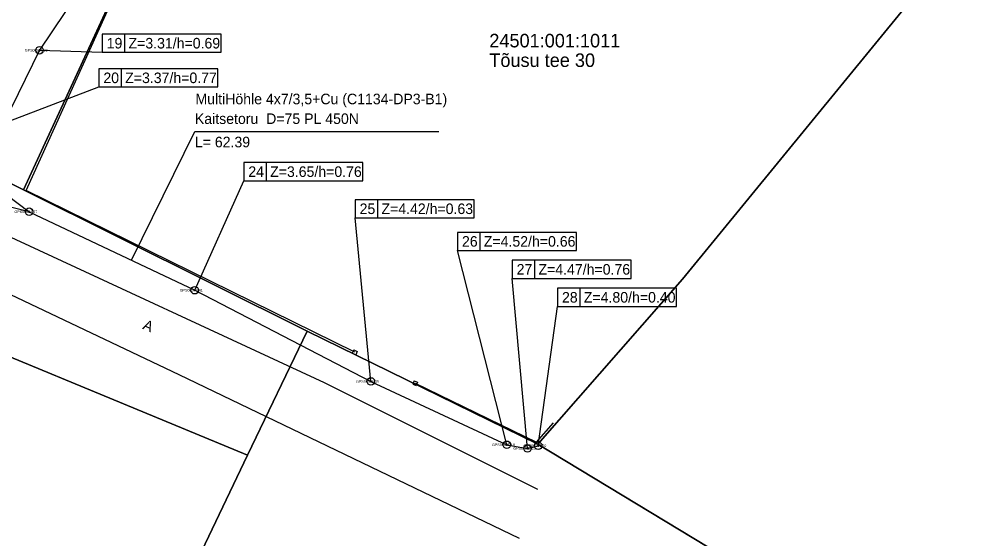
# Model space of a CAD drawing. Extents: x 567100 to 572248, y 6594598 to 6599275.
# Drawn here: x 571909.7 to 571973.6, y 6598952 to 6598986.5 of the extents above; entities that cross this region are included whole.
import ezdxf

# ---------------------------------------------------------------- set-up
doc = ezdxf.new("R2010")
doc.units = 0
for name, color, linetype in [('AED', 7, 'Continuous'), ('KOORDPUNKT', 7, 'Continuous'), ('MOOTKORG-EH2000', 7, 'Continuous'), ('MOOTMPUNKT', 7, 'Continuous'), ('MOOTNR', 7, 'Continuous'), ('PIIR', 7, 'Continuous'), ('SITRASS', 7, 'Continuous'), ('TEE', 7, 'Continuous')]:
    doc.layers.add(name, color=color, linetype=linetype)

msp = doc.modelspace()

# ---------------------------------------------------------------- linework, layer by layer
at = {"layer": 'AED'}
for p, q in [((571931.981, 6598964.588), (571931.872, 6598964.363)), ((571931.872, 6598964.363), (571932.097, 6598964.254)), ((571931.981, 6598964.588), (571932.206, 6598964.479)), ((571932.206, 6598964.479), (571932.097, 6598964.254)), ((571935.981, 6598962.533), (571935.886, 6598962.302)), ((571935.886, 6598962.302), (571936.117, 6598962.207)), ((571935.981, 6598962.533), (571936.212, 6598962.438)), ((571936.212, 6598962.438), (571936.117, 6598962.207))]:
    msp.add_line(p, q, dxfattribs=at)
for points in [[(571932.039, 6598964.421), (571910.203, 6598975.154), (571917.815, 6598991.992)], [(571936.049, 6598962.37), (571944.113, 6598958.463), (571945.245, 6598959.729)]]:
    msp.add_lwpolyline(points, dxfattribs=at)
at = {"layer": 'KOORDPUNKT'}
for p, q in [((571916.752, 6598984.333), (571916.752, 6598985.533)), ((571916.532, 6598982.036), (571916.532, 6598983.236)), ((571926.162, 6598975.808), (571926.162, 6598977.008)), ((571933.559, 6598973.344), (571933.559, 6598974.544)), ((571940.359, 6598971.179), (571940.359, 6598972.379)), ((571943.992, 6598969.323), (571943.992, 6598970.523)), ((571947.006, 6598967.467), (571947.006, 6598968.667))]:
    msp.add_line(p, q, dxfattribs=at)
for points in [[(571911.089, 6598984.463), (571915.252, 6598984.333), (571923.152, 6598984.333), (571923.152, 6598985.533), (571915.252, 6598985.533), (571915.252, 6598984.333)], [(571908.726, 6598979.624), (571915.032, 6598982.036), (571922.932, 6598982.036), (571922.932, 6598983.236), (571915.032, 6598983.236), (571915.032, 6598982.036)], [(571910.403, 6598973.747), (571890.889, 6598978.633), (571882.989, 6598978.633), (571882.989, 6598979.833), (571890.889, 6598979.833), (571890.889, 6598978.633)], [(571921.4, 6598968.537), (571924.662, 6598975.808), (571932.562, 6598975.808), (571932.562, 6598977.008), (571924.662, 6598977.008), (571924.662, 6598975.808)], [(571933.106, 6598962.482), (571932.059, 6598973.344), (571939.959, 6598973.344), (571939.959, 6598974.544), (571932.059, 6598974.544), (571932.059, 6598973.344)], [(571942.141, 6598958.278), (571938.859, 6598971.179), (571946.759, 6598971.179), (571946.759, 6598972.379), (571938.859, 6598972.379), (571938.859, 6598971.179)], [(571943.513, 6598958.039), (571942.492, 6598969.323), (571950.392, 6598969.323), (571950.392, 6598970.523), (571942.492, 6598970.523), (571942.492, 6598969.323)], [(571944.226, 6598958.217), (571945.506, 6598967.467), (571953.406, 6598967.467), (571953.406, 6598968.667), (571945.506, 6598968.667), (571945.506, 6598967.467)]]:
    msp.add_lwpolyline(points, dxfattribs=at)
for centre, radius in [((571911.089, 6598984.463), 0.25), ((571911.089, 6598984.463), 0.025), ((571911.089, 6598984.463), 0.0221), ((571911.089, 6598984.463), 0.0191), ((571911.089, 6598984.463), 0.0161), ((571911.089, 6598984.463), 0.0132), ((571911.089, 6598984.463), 0.0102), ((571911.089, 6598984.463), 0.00726), ((571911.089, 6598984.463), 0.0043), ((571910.403, 6598973.747), 0.25), ((571910.403, 6598973.747), 0.025), ((571910.403, 6598973.747), 0.0221), ((571910.403, 6598973.747), 0.0191), ((571910.403, 6598973.747), 0.0161), ((571910.403, 6598973.747), 0.0132), ((571910.403, 6598973.747), 0.0102), ((571910.403, 6598973.747), 0.00726), ((571910.403, 6598973.747), 0.0043), ((571921.4, 6598968.537), 0.25), ((571921.4, 6598968.537), 0.025), ((571921.4, 6598968.537), 0.0221), ((571921.4, 6598968.537), 0.0191), ((571921.4, 6598968.537), 0.0161), ((571921.4, 6598968.537), 0.0132), ((571921.4, 6598968.537), 0.0102), ((571921.4, 6598968.537), 0.00726), ((571921.4, 6598968.537), 0.0043), ((571933.106, 6598962.482), 0.25), ((571933.106, 6598962.482), 0.025), ((571933.106, 6598962.482), 0.0221), ((571933.106, 6598962.482), 0.0191), ((571933.106, 6598962.482), 0.0161), ((571933.106, 6598962.482), 0.0132), ((571933.106, 6598962.482), 0.0102), ((571933.106, 6598962.482), 0.00726), ((571933.106, 6598962.482), 0.0043), ((571942.141, 6598958.278), 0.25), ((571944.226, 6598958.217), 0.25), ((571942.141, 6598958.278), 0.025), ((571942.141, 6598958.278), 0.0221), ((571942.141, 6598958.278), 0.0191), ((571942.141, 6598958.278), 0.0161), ((571942.141, 6598958.278), 0.0132), ((571942.141, 6598958.278), 0.0102), ((571942.141, 6598958.278), 0.00726), ((571942.141, 6598958.278), 0.0043), ((571943.513, 6598958.039), 0.25), ((571943.513, 6598958.039), 0.025), ((571943.513, 6598958.039), 0.0221), ((571943.513, 6598958.039), 0.0191), ((571943.513, 6598958.039), 0.0161), ((571943.513, 6598958.039), 0.0132), ((571943.513, 6598958.039), 0.0102), ((571943.513, 6598958.039), 0.00726), ((571943.513, 6598958.039), 0.0043), ((571944.226, 6598958.217), 0.025), ((571944.226, 6598958.217), 0.0221), ((571944.226, 6598958.217), 0.0191), ((571944.226, 6598958.217), 0.0161), ((571944.226, 6598958.217), 0.0132), ((571944.226, 6598958.217), 0.0102), ((571944.226, 6598958.217), 0.00726), ((571944.226, 6598958.217), 0.0043)]:
    msp.add_circle(centre, radius, dxfattribs=at)
at = {"layer": 'MOOTMPUNKT'}
for centre in [(571911.089, 6598984.463), (571910.403, 6598973.747), (571921.4, 6598968.537), (571933.106, 6598962.482), (571942.141, 6598958.278), (571943.513, 6598958.039), (571944.226, 6598958.217)]:
    msp.add_circle(centre, 0.025, dxfattribs=at)
at = {"layer": 'PIIR'}
for points in [[(571913.99, 6599053.91), (571950.84, 6599032.54), (571952.76, 6599031.54), (571954.66, 6599030.42), (571938.19, 6599012.8), (571917.8, 6598992.07), (571910.03, 6598975.21), (571896.89, 6598981.66), (571907.02, 6599008.3), (571907.48, 6599027.73), (571907.67, 6599036.37), (571907.7, 6599038.71), (571889.83, 6599067.85)], [(571917.8, 6598992.07), (571938.19, 6599012.8), (571968.73, 6598987.48), (571953.82, 6598969.27), (571944.2, 6598958.31), (571928.88, 6598965.83), (571910.03, 6598975.21)], [(571823.33, 6598976.39), (571791.5, 6598976.14), (571794.1, 6598999.05), (571822.51, 6598995.12), (571850.77, 6598999.53), (571849.55, 6598985.09), (571884.54, 6598975.58), (571896.89, 6598981.66), (571910.03, 6598975.21), (571928.88, 6598965.83), (571924.9, 6598957.6), (571899.53, 6598968.07), (571888.08, 6598969.69), (571871.96, 6598968.53), (571841.59, 6598966.48)], [(572008.51, 6598919.47), (571944.2, 6598958.31), (571953.82, 6598969.27), (571968.73, 6598987.48), (571977.7, 6598998.41), (571979.53, 6598993.65)], [(571886.19, 6598958.43), (571888.08, 6598969.69), (571899.53, 6598968.07), (571924.9, 6598957.6), (571904.02, 6598913.94), (571887.01, 6598920.13)], [(571944.2, 6598958.31), (571985.33, 6598933.48), (571983.36, 6598917.33), (571967.14, 6598800.55), (571998, 6598783.48), (571998.53, 6598733.34), (571998.73, 6598651.44), (571996.35, 6598646.34), (571961.44, 6598708.61), (571950.29, 6598747.99), (571948.04, 6598770.4), (571918.02, 6598828.54), (571912.45, 6598910.96), (571904.02, 6598913.94), (571924.9, 6598957.6), (571928.88, 6598965.83)]]:
    msp.add_lwpolyline(points, close=True, dxfattribs=at)
at = {"layer": 'SITRASS'}
for points in [[(571916.838, 6598995.406), (571917.295, 6598994.124), (571915.317, 6598990.784), (571911.089, 6598984.463), (571908.726, 6598979.624), (571908.429, 6598976.247), (571908.94, 6598974.837), (571910.403, 6598973.747), (571921.4, 6598968.537), (571933.106, 6598962.482), (571942.141, 6598958.278), (571943.513, 6598958.039), (571944.226, 6598958.217)], [(571916.838, 6598995.406), (571917.295, 6598994.124), (571915.317, 6598990.784), (571911.089, 6598984.463), (571908.726, 6598979.624), (571908.429, 6598976.247), (571908.94, 6598974.837), (571910.403, 6598973.747), (571921.4, 6598968.537), (571933.106, 6598962.482), (571942.141, 6598958.278), (571943.513, 6598958.039), (571944.226, 6598958.217)], [(571917.21, 6598970.522), (571921.412, 6598979.073), (571937.625, 6598979.073)]]:
    msp.add_lwpolyline(points, dxfattribs=at)
at = {"layer": 'TEE'}
for points in [[(571895.48, 6598983.465), (571888.197, 6598972.653), (571888.405, 6598970.271), (571899.066, 6598971.109), (571903.423, 6598970.667), (571905.981, 6598969.751), (571920.344, 6598962.948), (571942.968, 6598952.081)], [(571944.208, 6598955.31), (571930.03, 6598962.395), (571908.92, 6598972.176), (571904.467, 6598974.812), (571902.522, 6598977.7), (571901.666, 6598978.794), (571896.821, 6598982.546), (571895.48, 6598983.465)]]:
    msp.add_lwpolyline(points, dxfattribs=at)

# ---------------------------------------------------------------- texts
at = {"layer": 'KOORDPUNKT'}
for s, p in [('19', (571915.552, 6598984.583)), ('Z=3.31/h=0.69', (571917.002, 6598984.583)), ('20', (571915.332, 6598982.286)), ('Z=3.37/h=0.77', (571916.782, 6598982.286)), ('24', (571924.962, 6598976.058)), ('Z=3.65/h=0.76', (571926.412, 6598976.058)), ('25', (571932.359, 6598973.594)), ('Z=4.42/h=0.63', (571933.809, 6598973.594)), ('26', (571939.159, 6598971.429)), ('Z=4.52/h=0.66', (571940.609, 6598971.429)), ('27', (571942.792, 6598969.573)), ('Z=4.47/h=0.76', (571944.242, 6598969.573)), ('28', (571945.806, 6598967.717)), ('Z=4.80/h=0.40', (571947.256, 6598967.717))]:
    msp.add_text(s, height=0.7, dxfattribs=at).set_placement(p)
at = {"layer": 'MOOTKORG-EH2000'}
for s, p in [(' 4.00', (571911.089, 6598984.376)), (' 4.07', (571910.403, 6598973.659)), (' 4.41', (571921.4, 6598968.449)), (' 5.05', (571933.106, 6598962.394)), (' 5.18', (571942.141, 6598958.191)), (' 5.23', (571943.513, 6598957.952)), (' 5.20', (571944.226, 6598958.129))]:
    msp.add_text(s, height=0.175, dxfattribs=at).set_placement(p)
at = {"layer": 'MOOTNR'}
for s, p in [('GPS0059 ', (571910.109, 6598984.376)), ('GPS0055 ', (571909.423, 6598973.659)), ('GPS0054 ', (571920.403, 6598968.449)), ('GPS0053 ', (571932.126, 6598962.394)), ('GPS0052 ', (571941.161, 6598958.191)), ('GPS0051 ', (571942.568, 6598957.952)), ('GPS0050 ', (571943.246, 6598958.129))]:
    msp.add_text(s, height=0.175, dxfattribs=at).set_placement(p)
at = {"layer": 'PIIR'}
for s, p in [('24501:001:1011', (571940.976, 6598984.655)), ('Tõusu tee 30', (571940.976, 6598983.355))]:
    msp.add_text(s, height=0.9, dxfattribs=at).set_placement(p)
at = {"layer": 'SITRASS'}
for s, p in [('MultiHöhle 4x7/3,5+Cu (C1134-DP3-B1)', (571921.451, 6598980.881)), ('Kaitsetoru  D=75 PL 450N', (571921.412, 6598979.573)), ('L= 62.39', (571921.412, 6598978.023))]:
    msp.add_text(s, height=0.7, dxfattribs=at).set_placement(p)
at = {"layer": 'TEE'}
msp.add_text('A', height=0.7, rotation=336.66966, dxfattribs=at).set_placement((571917.892, 6598965.983))

doc.saveas('drawing.dxf')
